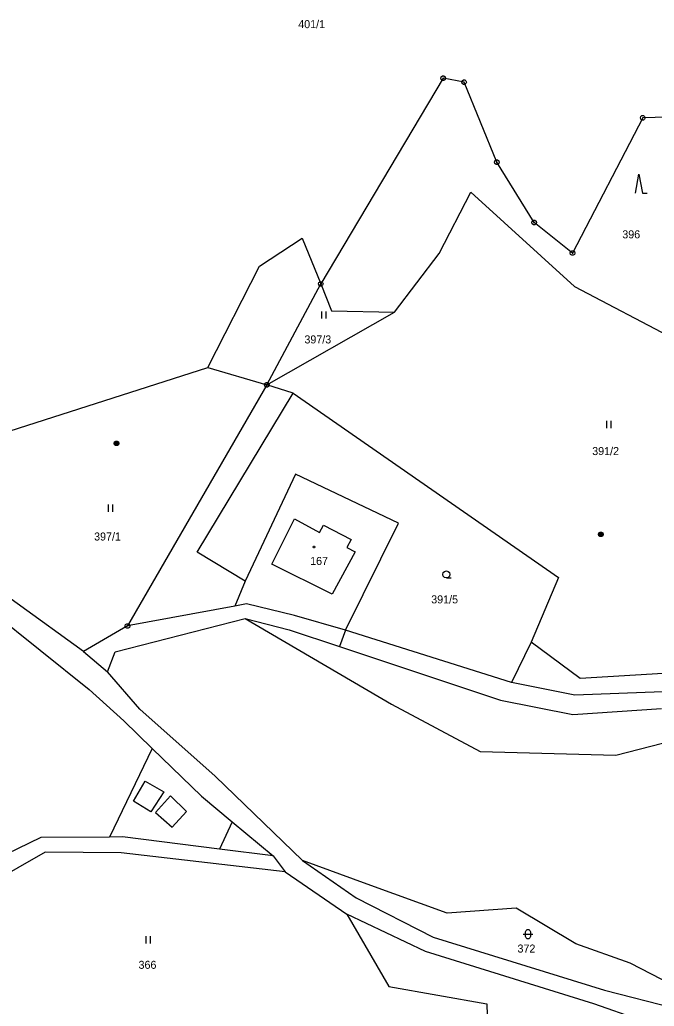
# Model space of a CAD drawing. Extents: x -694465 to -690527, y -983694 to -978978.
# Drawn here: x -692257.8 to -692123.2, y -981430.2 to -981220.7 of the extents above; entities that cross this region are included whole.
import ezdxf

# ---------------------------------------------------------------- set-up
doc = ezdxf.new("R2010")
doc.units = 0
for name, color, linetype in [('Vrstva 1', 7, 'Continuous'), ('Vrstva 18', 7, 'Continuous'), ('Vrstva 19', 7, 'Continuous'), ('Vrstva 24', 7, 'Continuous'), ('Vrstva 25', 7, 'Continuous'), ('Vrstva 26', 7, 'Continuous')]:
    doc.layers.add(name, color=color, linetype=linetype)

msp = doc.modelspace()

# ---------------------------------------------------------------- linework, layer by layer
at = {"layer": 'Vrstva 1'}
msp.add_line((-692217.9, -981294.51), (-692205.39, -981298.22), dxfattribs=at)
for points in [[(-692167.99, -981233.1), (-692193.97, -981276.8)], [(-692163.56, -981233.96), (-692167.99, -981233.1)], [(-692156.62, -981250.94), (-692163.56, -981233.96)], [(-692125.66, -981241.53), (-692140.54, -981270.24)], [(-692107.31, -981241.07), (-692125.66, -981241.53)], [(-692148.68, -981263.76), (-692156.62, -981250.94)], [(-692168.86, -981270.31), (-692162.13, -981257.35)], [(-692162.13, -981257.35), (-692140.1, -981277.35)], [(-692140.54, -981270.24), (-692148.68, -981263.76)], [(-692206.94, -981273.02), (-692197.89, -981267.1)], [(-692197.89, -981267.1), (-692193.97, -981276.8)], [(-692178.35, -981282.77), (-692168.86, -981270.31)], [(-692217.9, -981294.51), (-692206.94, -981273.02)], [(-692205.39, -981298.22), (-692193.97, -981276.8)], [(-692193.97, -981276.8), (-692191.66, -981282.52)], [(-692140.1, -981277.35), (-692118.87, -981288.52)], [(-692205.39, -981298.22), (-692178.35, -981282.77)], [(-692191.66, -981282.52), (-692178.35, -981282.77)], [(-692265.46, -981309.77), (-692217.9, -981294.51)], [(-692205.39, -981298.22), (-692234.97, -981349.41)], [(-692199.85, -981300.01), (-692205.39, -981298.22)], [(-692220.2, -981333.73), (-692199.85, -981300.01)], [(-692199.85, -981300.01), (-692143.49, -981339.12)], [(-692199.33, -981317.16), (-692210, -981339.88)], [(-692177.47, -981327.59), (-692199.33, -981317.16)], [(-692204.37, -981336.3), (-692199.56, -981326.7)], [(-692199.56, -981326.7), (-692194.26, -981329.56)], [(-692194.26, -981329.56), (-692193.41, -981327.98)], [(-692193.41, -981327.98), (-692187.51, -981331.09)], [(-692188.7, -981350.33), (-692177.47, -981327.59)], [(-692187.51, -981331.09), (-692188.4, -981332.73)], [(-692244.3, -981354.82), (-692272.52, -981334.43)], [(-692210, -981339.88), (-692220.2, -981333.73)], [(-692186.69, -981333.65), (-692191.54, -981342.69)], [(-692188.4, -981332.73), (-692186.69, -981333.65)], [(-692191.54, -981342.69), (-692204.37, -981336.3)], [(-692274.37, -981337.83), (-692243.1, -981362.88)], [(-692210, -981339.88), (-692212.194, -981345.18)], [(-692143.49, -981339.12), (-692149.33, -981352.88)], [(-692209.72, -981344.72), (-692212.194, -981345.18)], [(-692199.5, -981347.18), (-692209.72, -981344.72)], [(-692212.194, -981345.18), (-692234.97, -981349.41)], [(-692188.7, -981350.33), (-692199.5, -981347.18)], [(-692237.55, -981354.87), (-692210, -981347.83)], [(-692210, -981347.83), (-692178.97, -981366)], [(-692210, -981347.83), (-692200.66, -981350.21)], [(-692234.97, -981349.41), (-692244.3, -981354.82)], [(-692200.66, -981350.21), (-692189.99, -981353.763)], [(-692188.7, -981350.33), (-692189.99, -981353.763)], [(-692153.48, -981361.41), (-692188.7, -981350.33)], [(-692149.33, -981352.88), (-692153.48, -981361.41)], [(-692138.95, -981360.57), (-692149.33, -981352.88)], [(-692244.3, -981354.82), (-692239.23, -981359.14)], [(-692239.23, -981359.14), (-692237.55, -981354.87)], [(-692189.99, -981353.763), (-692155.83, -981365.14)], [(-692232.32, -981367.08), (-692239.23, -981359.14)], [(-692121.34, -981359.53), (-692138.95, -981360.57)], [(-692140.07, -981364.08), (-692153.48, -981361.41)], [(-692243.1, -981362.88), (-692235.76, -981369.57)], [(-692121.37, -981363.38), (-692140.07, -981364.08)], [(-692178.97, -981366), (-692160.13, -981376.07)], [(-692155.83, -981365.14), (-692140.45, -981368.22)], [(-692216.35, -981381.3), (-692232.32, -981367.08)], [(-692140.45, -981368.22), (-692121.7, -981366.96)], [(-692235.76, -981369.57), (-692229.704, -981375.417)], [(-692131.36, -981376.84), (-692106.35, -981370.37)], [(-692229.704, -981375.417), (-692238.764, -981394.217)], [(-692229.704, -981375.417), (-692219.23, -981385.53)], [(-692160.13, -981376.07), (-692131.36, -981376.84)], [(-692233.71, -981386.63), (-692231.23, -981382.35)], [(-692231.23, -981382.35), (-692227.26, -981384.64)], [(-692197.82, -981399.21), (-692216.35, -981381.3)], [(-692227.26, -981384.64), (-692229.98, -981388.89)], [(-692229.98, -981388.89), (-692233.71, -981386.63)], [(-692222.45, -981388.81), (-692225.844, -981385.511), (-692229.045, -981388.998), (-692225.468, -981392.098), (-692222.45, -981388.81)], [(-692219.23, -981385.53), (-692212.75, -981390.967)], [(-692212.75, -981390.967), (-692215.461, -981396.8)], [(-692212.75, -981390.967), (-692204.08, -981398.24)], [(-692253.37, -981394.31), (-692272.95, -981403.77)], [(-692238.764, -981394.217), (-692253.37, -981394.31)], [(-692236.01, -981394.2), (-692238.764, -981394.217)], [(-692215.461, -981396.8), (-692236.01, -981394.2)], [(-692252.45, -981397.44), (-692269.4, -981407.14)], [(-692236.31, -981397.55), (-692252.45, -981397.44)], [(-692204.08, -981398.24), (-692215.461, -981396.8)], [(-692201.5, -981401.61), (-692236.31, -981397.55)], [(-692204.08, -981398.24), (-692201.5, -981401.61)], [(-692184.15, -981404.23), (-692197.82, -981399.21)], [(-692197.82, -981399.21), (-692186.42, -981407.16)], [(-692201.5, -981401.61), (-692188.42, -981410.59)], [(-692167.11, -981410.36), (-692184.15, -981404.23)], [(-692186.42, -981407.16), (-692170.15, -981415.47)], [(-692152.48, -981409.29), (-692167.11, -981410.36)], [(-692139.83, -981416.87), (-692152.48, -981409.29)], [(-692188.42, -981410.59), (-692179.54, -981425.93)], [(-692171.72, -981418.54), (-692188.42, -981410.59)], [(-692170.15, -981415.47), (-692133.75, -981426.74)], [(-692128.32, -981420.97), (-692139.83, -981416.87)], [(-692136.02, -981429.66), (-692171.72, -981418.54)], [(-692117.2, -981426.72), (-692128.32, -981420.97)], [(-692179.54, -981425.93), (-692158.75, -981429.6)], [(-692133.75, -981426.74), (-692118.84, -981430.59)], [(-692158.75, -981429.6), (-692158.35, -981442.306)], [(-692126.327, -981433.019), (-692136.02, -981429.66)]]:
    msp.add_lwpolyline(points, dxfattribs=at)
at = {"layer": 'Vrstva 24'}
for points in [[(-692167.836, -981232.624), (-692167.586, -981232.806), (-692167.49, -981233.1), (-692167.586, -981233.394), (-692167.836, -981233.576), (-692168.144, -981233.576), (-692168.394, -981233.394), (-692168.49, -981233.1), (-692168.394, -981232.806), (-692168.144, -981232.624)], [(-692163.406, -981233.484), (-692163.156, -981233.666), (-692163.06, -981233.96), (-692163.156, -981234.254), (-692163.406, -981234.436), (-692163.714, -981234.436), (-692163.964, -981234.254), (-692164.06, -981233.96), (-692163.964, -981233.666), (-692163.714, -981233.484)], [(-692125.506, -981241.054), (-692125.256, -981241.236), (-692125.16, -981241.53), (-692125.256, -981241.824), (-692125.506, -981242.006), (-692125.814, -981242.006), (-692126.064, -981241.824), (-692126.16, -981241.53), (-692126.064, -981241.236), (-692125.814, -981241.054)], [(-692156.466, -981250.464), (-692156.216, -981250.646), (-692156.12, -981250.94), (-692156.216, -981251.234), (-692156.466, -981251.416), (-692156.774, -981251.416), (-692157.024, -981251.234), (-692157.12, -981250.94), (-692157.024, -981250.646), (-692156.774, -981250.464)], [(-692148.526, -981263.284), (-692148.276, -981263.466), (-692148.18, -981263.76), (-692148.276, -981264.054), (-692148.526, -981264.236), (-692148.834, -981264.236), (-692149.084, -981264.054), (-692149.18, -981263.76), (-692149.084, -981263.466), (-692148.834, -981263.284)], [(-692140.386, -981269.764), (-692140.136, -981269.946), (-692140.04, -981270.24), (-692140.136, -981270.534), (-692140.386, -981270.716), (-692140.694, -981270.716), (-692140.944, -981270.534), (-692141.04, -981270.24), (-692140.944, -981269.946), (-692140.694, -981269.764)], [(-692193.816, -981276.324), (-692193.566, -981276.506), (-692193.47, -981276.8), (-692193.566, -981277.094), (-692193.816, -981277.276), (-692194.124, -981277.276), (-692194.374, -981277.094), (-692194.47, -981276.8), (-692194.374, -981276.506), (-692194.124, -981276.324)], [(-692205.236, -981297.744), (-692204.986, -981297.926), (-692204.89, -981298.22), (-692204.986, -981298.514), (-692205.236, -981298.696), (-692205.544, -981298.696), (-692205.794, -981298.514), (-692205.89, -981298.22), (-692205.794, -981297.926), (-692205.544, -981297.744)], [(-692234.816, -981348.934), (-692234.566, -981349.116), (-692234.47, -981349.41), (-692234.566, -981349.704), (-692234.816, -981349.886), (-692235.124, -981349.886), (-692235.374, -981349.704), (-692235.47, -981349.41), (-692235.374, -981349.116), (-692235.124, -981348.934)]]:
    msp.add_lwpolyline(points, close=True, dxfattribs=at)
for points in [[(-692168.109, -981233.1), (-692167.87, -981233.1)], [(-692163.679, -981233.96), (-692163.44, -981233.96)], [(-692125.779, -981241.53), (-692125.54, -981241.53)], [(-692156.739, -981250.94), (-692156.5, -981250.94)], [(-692148.799, -981263.76), (-692148.56, -981263.76)], [(-692140.659, -981270.24), (-692140.42, -981270.24)], [(-692194.089, -981276.8), (-692193.85, -981276.8)], [(-692205.509, -981298.22), (-692205.27, -981298.22)], [(-692235.089, -981349.41), (-692234.85, -981349.41)]]:
    msp.add_lwpolyline(points, dxfattribs=at)
at = {"layer": 'Vrstva 25'}
for points in [[(-692127.22, -981257.51), (-692126.47, -981253.51), (-692125.72, -981257.51), (-692124.72, -981257.51)], [(-692193.84, -981282.66), (-692193.84, -981284.16)], [(-692192.84, -981284.16), (-692192.84, -981282.66)], [(-692133.34, -981305.89), (-692133.34, -981307.39)], [(-692132.34, -981307.39), (-692132.34, -981305.89)], [(-692239.06, -981323.65), (-692239.06, -981325.15)], [(-692238.06, -981325.15), (-692238.06, -981323.65)], [(-692167.31, -981339.22), (-692167.685, -981339.119), (-692167.959, -981338.845), (-692168.06, -981338.47), (-692167.959, -981338.095), (-692167.685, -981337.821), (-692167.31, -981337.72), (-692166.935, -981337.821), (-692166.661, -981338.095), (-692166.56, -981338.47), (-692166.661, -981338.845), (-692166.935, -981339.119), (-692167.31, -981339.22), (-692166.31, -981339.221)], [(-692231.08, -981415.3), (-692231.08, -981416.8)], [(-692230.08, -981416.8), (-692230.08, -981415.3)], [(-692151, -981414.86), (-692149, -981414.86)]]:
    msp.add_lwpolyline(points, dxfattribs=at)
for points in [[(-692195.313, -981332.498), (-692195.225, -981332.65), (-692195.313, -981332.802), (-692195.487, -981332.802), (-692195.575, -981332.65), (-692195.487, -981332.498)], [(-692150.5, -981414.36), (-692150.405, -981414.066), (-692150.155, -981413.884), (-692149.845, -981413.884), (-692149.595, -981414.066), (-692149.5, -981414.36), (-692149.5, -981415.36), (-692149.595, -981415.654), (-692149.845, -981415.836), (-692150.155, -981415.836), (-692150.405, -981415.654), (-692150.5, -981415.36)]]:
    msp.add_lwpolyline(points, close=True, dxfattribs=at)
at = {"layer": 'Vrstva 26'}
for points in [[(-692237.445, -981310.174), (-692237.135, -981310.174), (-692236.885, -981310.356), (-692236.79, -981310.65), (-692236.885, -981310.944), (-692237.135, -981311.126), (-692237.445, -981311.126), (-692237.695, -981310.944), (-692237.79, -981310.65), (-692237.695, -981310.356), (-692237.445, -981310.174), (-692237.41, -981310.21), (-692237.17, -981310.21), (-692237.01, -981310.29), (-692237.57, -981310.29), (-692237.65, -981310.37), (-692236.93, -981310.37), (-692236.93, -981310.45), (-692237.65, -981310.45), (-692237.692, -981310.53), (-692236.89, -981310.531), (-692236.85, -981310.61), (-692237.73, -981310.61), (-692237.73, -981310.69), (-692236.85, -981310.69), (-692236.881, -981310.769), (-692237.695, -981310.769), (-692237.689, -981310.85), (-692236.881, -981310.85), (-692236.93, -981310.93), (-692237.65, -981310.93), (-692237.57, -981311.01), (-692237.01, -981311.01), (-692237.118, -981311.089), (-692237.458, -981311.089)], [(-692237.445, -981310.174), (-692237.135, -981310.174), (-692236.885, -981310.356), (-692236.79, -981310.65), (-692236.885, -981310.944), (-692237.135, -981311.126), (-692237.445, -981311.126), (-692237.695, -981310.944), (-692237.79, -981310.65), (-692237.695, -981310.356), (-692237.445, -981310.174), (-692237.41, -981310.21), (-692237.17, -981310.21), (-692237.01, -981310.29), (-692237.57, -981310.29), (-692237.65, -981310.37), (-692236.93, -981310.37), (-692236.93, -981310.45), (-692237.65, -981310.45), (-692237.692, -981310.53), (-692236.89, -981310.531), (-692236.85, -981310.61), (-692237.73, -981310.61), (-692237.73, -981310.69), (-692236.85, -981310.69), (-692236.881, -981310.769), (-692237.695, -981310.769), (-692237.689, -981310.85), (-692236.881, -981310.85), (-692236.93, -981310.93), (-692237.65, -981310.93), (-692237.57, -981311.01), (-692237.01, -981311.01), (-692237.118, -981311.089), (-692237.458, -981311.089)], [(-692237.445, -981310.174), (-692237.135, -981310.174), (-692236.885, -981310.356), (-692236.79, -981310.65), (-692236.885, -981310.944), (-692237.135, -981311.126), (-692237.445, -981311.126), (-692237.695, -981310.944), (-692237.79, -981310.65), (-692237.695, -981310.356), (-692237.445, -981310.174), (-692237.41, -981310.21), (-692237.17, -981310.21), (-692237.01, -981310.29), (-692237.57, -981310.29), (-692237.65, -981310.37), (-692236.93, -981310.37), (-692236.93, -981310.45), (-692237.65, -981310.45), (-692237.692, -981310.53), (-692236.89, -981310.531), (-692236.85, -981310.61), (-692237.73, -981310.61), (-692237.73, -981310.69), (-692236.85, -981310.69), (-692236.881, -981310.769), (-692237.695, -981310.769), (-692237.689, -981310.85), (-692236.881, -981310.85), (-692236.93, -981310.93), (-692237.65, -981310.93), (-692237.57, -981311.01), (-692237.01, -981311.01), (-692237.118, -981311.089), (-692237.458, -981311.089)], [(-692134.705, -981329.494), (-692134.395, -981329.494), (-692134.145, -981329.676), (-692134.05, -981329.97), (-692134.145, -981330.264), (-692134.395, -981330.446), (-692134.705, -981330.446), (-692134.955, -981330.264), (-692135.05, -981329.97), (-692134.955, -981329.676), (-692134.705, -981329.494), (-692134.67, -981329.53), (-692134.43, -981329.53), (-692134.27, -981329.61), (-692134.83, -981329.61), (-692134.91, -981329.69), (-692134.19, -981329.69), (-692134.19, -981329.77), (-692134.91, -981329.77), (-692134.952, -981329.85), (-692134.15, -981329.851), (-692134.11, -981329.93), (-692134.99, -981329.93), (-692134.99, -981330.01), (-692134.11, -981330.01), (-692134.141, -981330.089), (-692134.955, -981330.089), (-692134.949, -981330.17), (-692134.141, -981330.17), (-692134.19, -981330.25), (-692134.91, -981330.25), (-692134.83, -981330.33), (-692134.27, -981330.33), (-692134.378, -981330.409), (-692134.718, -981330.409)], [(-692134.705, -981329.494), (-692134.395, -981329.494), (-692134.145, -981329.676), (-692134.05, -981329.97), (-692134.145, -981330.264), (-692134.395, -981330.446), (-692134.705, -981330.446), (-692134.955, -981330.264), (-692135.05, -981329.97), (-692134.955, -981329.676), (-692134.705, -981329.494), (-692134.67, -981329.53), (-692134.43, -981329.53), (-692134.27, -981329.61), (-692134.83, -981329.61), (-692134.91, -981329.69), (-692134.19, -981329.69), (-692134.19, -981329.77), (-692134.91, -981329.77), (-692134.952, -981329.85), (-692134.15, -981329.851), (-692134.11, -981329.93), (-692134.99, -981329.93), (-692134.99, -981330.01), (-692134.11, -981330.01), (-692134.141, -981330.089), (-692134.955, -981330.089), (-692134.949, -981330.17), (-692134.141, -981330.17), (-692134.19, -981330.25), (-692134.91, -981330.25), (-692134.83, -981330.33), (-692134.27, -981330.33), (-692134.378, -981330.409), (-692134.718, -981330.409)]]:
    msp.add_lwpolyline(points, dxfattribs=at)

# ---------------------------------------------------------------- texts
at = {"layer": 'Vrstva 18'}
for s, p in [('401/1', (-692198.744, -981222.5)), ('396', (-692129.993, -981267.12)), ('397/3', (-692197.433, -981289.43)), ('391/2', (-692136.376, -981313.13)), ('397/1', (-692242.052, -981331.27)), ('391/5', (-692170.529, -981344.62)), ('372', (-692152.225, -981418.75)), ('366', (-692232.621, -981422.2))]:
    msp.add_text(s, height=1.7, dxfattribs=at).set_placement(p)
at = {"layer": 'Vrstva 19'}
msp.add_text('167', height=1.7, dxfattribs=at).set_placement((-692196.216, -981336.46))

doc.saveas('drawing.dxf')
